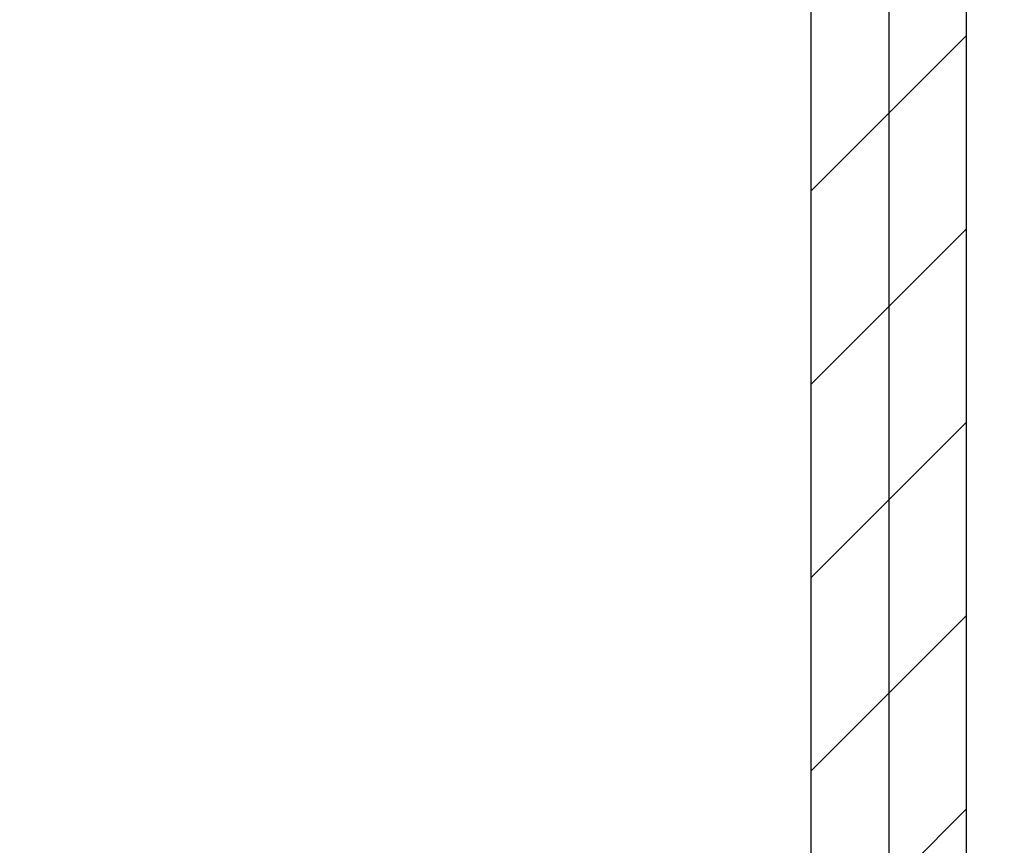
# Model space of a CAD drawing. Extents: x -287416 to 4934791, y -504132 to 1826789.
# Tile 323 of 427: x 2138648 to 2140899, y 44157 to 46045. Entities that reach past the tile are written whole.
import ezdxf

# ---------------------------------------------------------------- set-up
doc = ezdxf.new("R2010")
doc.units = 0
doc.header["$LTSCALE"] = 800
doc.header["$MEASUREMENT"] = 0
doc.layers.add('KEY PLAN', color=251, linetype='CONTINUOUS')

# ---------------------------------------------------------------- blocks, each defined once
blk = doc.blocks.new('UTCOMBINE')
at = {"layer": 'KEY PLAN'}
h = blk.add_hatch(dxfattribs=at)
h.set_pattern_fill('ANSI31', color=256, scale=2500, style=0)
h.paths.add_polyline_path([(-713200.4, 41378.1), (-721600.6, 41378.1), (-721600.6, 41023.1), (-713200.4, 41023.1)])
h.paths.add_polyline_path([(-721600.6, 41378.1), (-726404.5, 41378.1), (-726404.5, 41023.1), (-721600.6, 41023.1)])
h.paths.add_polyline_path([(-704800.1, 41378.1), (-712500.4, 41378.1), (-712500.4, 41023.1), (-704800.1, 41023.1)])
h.paths.add_polyline_path([(-712850.4, 53178.3), (-713027.9, 53178.3), (-713027.9, 41423.1), (-712850.4, 41423.1)])
h.paths.add_polyline_path([(-712672.9, 53178.3), (-712850.4, 53178.3), (-712850.4, 41423.1), (-712672.9, 41423.1)])
for p, q in [((-712850.4, 41423.1, 0), (-712850.4, 53578.3, 0)), ((-713027.9, 53178.3, 0), (-713027.9, 41423.1, 0)), ((-712672.9, 53178.3, 0), (-712672.9, 41423.1, 0))]:
    blk.add_line(p, q, dxfattribs=at)

msp = doc.modelspace()

# ---------------------------------------------------------------- block references
at = {"layer": 'KEY PLAN', "rotation": 180}
msp.add_blockref('UTCOMBINE', (1427784.7, 88713.6, 0), dxfattribs=at)

doc.saveas('drawing.dxf')
